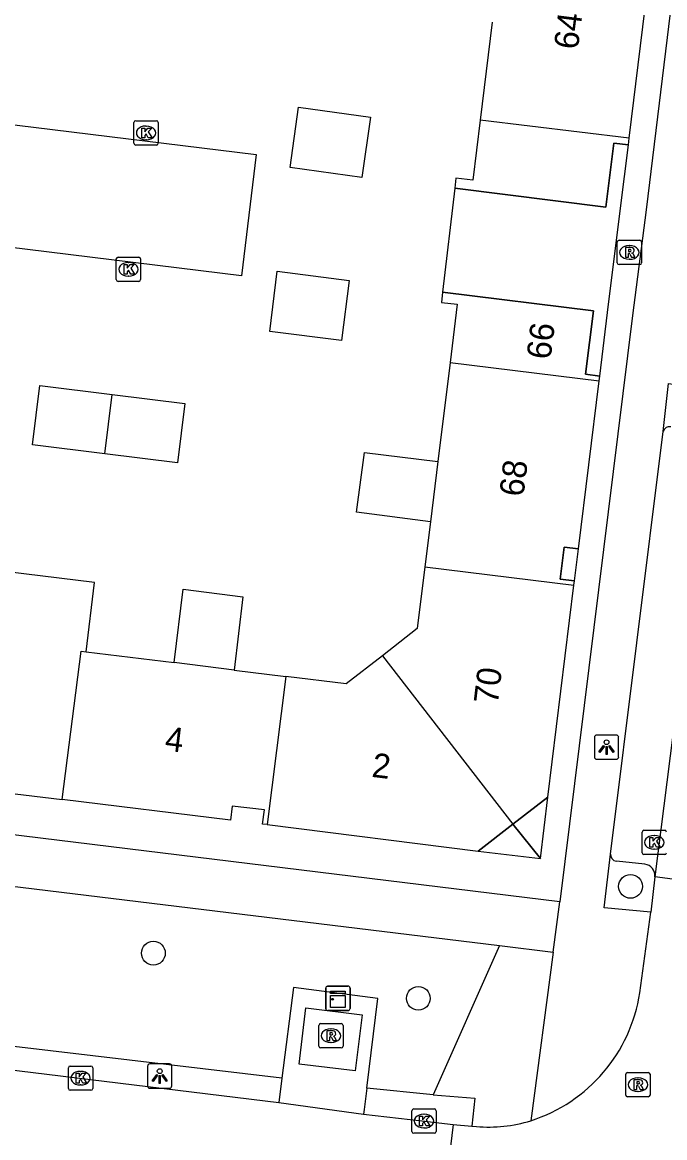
# Model space of a CAD drawing. Extents: x 161696 to 162377, y 380761 to 381673.
# Drawn here: x 162230.63 to 162257.04, y 381445.4 to 381491.3 of the extents above; entities that cross this region are included whole.
import ezdxf

# ---------------------------------------------------------------- set-up
doc = ezdxf.new("R2010")
doc.units = 0
for name, color, linetype in [('IMGEO_Boom', 7, 'Continuous'), ('IMGEO_Haag', 7, 'Continuous'), ('IMGEO_Kast', 7, 'Continuous'), ('IMGEO_Kolk', 7, 'Continuous'), ('IMGEO_Lichtpunt', 7, 'Continuous'), ('IMGEO_Pand', 7, 'Continuous'), ('IMGEO_Pand_nummerreeks', 7, 'Continuous'), ('IMGEO_Pand_overbouw', 7, 'Continuous'), ('IMGEO_Parkeervlak_open', 7, 'Continuous'), ('IMGEO_Rijbaan_lokaal_open', 7, 'Continuous'), ('IMGEO_Rioolput', 7, 'Continuous'), ('IMGEO_Voetpad_gesloten', 7, 'Continuous'), ('IMGEO_Voetpad_open', 7, 'Continuous')]:
    doc.layers.add(name, color=color, linetype=linetype)

msp = doc.modelspace()

# ---------------------------------------------------------------- linework, layer by layer
at = {"layer": 'IMGEO_Boom'}
for centre in [(162255.637, 381455.741), (162236.015, 381452.992), (162246.91, 381451.132)]:
    msp.add_circle(centre, 0.489, dxfattribs=at)
at = {"layer": 'IMGEO_Haag'}
for points in [[(162250.253, 381453.304), (162247.524, 381447.158)], [(162241.303, 381447.842), (162223.999, 381449.886), (162223.875, 381448.965)], [(162247.524, 381447.158), (162244.789, 381447.432)], [(162247.524, 381447.158), (162249.228, 381447.021), (162249.114, 381445.873)]]:
    msp.add_lwpolyline(points, dxfattribs=at)
at = {"layer": 'IMGEO_Kast'}
for p, q in [((162243.102, 381450.706), (162243.102, 381451.547)), ((162243.102, 381451.547), (162243.102, 381450.706)), ((162243.177, 381451.631), (162244.018, 381451.631)), ((162244.018, 381451.631), (162243.177, 381451.631)), ((162244.102, 381451.556), (162244.102, 381450.715)), ((162244.102, 381450.715), (162244.102, 381451.556)), ((162244.027, 381450.631), (162243.186, 381450.631)), ((162243.186, 381450.631), (162244.027, 381450.631))]:
    msp.add_line(p, q, dxfattribs=at)
for points in [[(162243.297, 381451.421), (162243.897, 381451.421), (162243.897, 381451.336), (162243.297, 381451.336), (162243.297, 381451.421)], [(162243.297, 381451.246), (162243.897, 381451.246), (162243.897, 381450.757), (162243.297, 381450.757), (162243.297, 381451.246)]]:
    msp.add_lwpolyline(points, dxfattribs=at)
msp.add_circle((162243.381, 381451.095), 0.0377, dxfattribs=at)
for centre, start, end in [((162243.18, 381451.553), 92.4484, 184.2845), ((162243.18, 381451.553), 92.4484, 184.2845), ((162244.024, 381451.553), 2.4484, 94.2845), ((162244.024, 381451.553), 2.4484, 94.2845), ((162243.18, 381450.709), 182.4484, 274.2845), ((162243.18, 381450.709), 182.4484, 274.2845), ((162244.024, 381450.709), 272.4484, 4.2845), ((162244.024, 381450.709), 272.4484, 4.2845)]:
    msp.add_arc(centre, 0.0779, start, end, dxfattribs=at)
at = {"layer": 'IMGEO_Kolk'}
for p, q in [((162235.215, 381486.326), (162235.215, 381487.178)), ((162235.29, 381487.252), (162236.142, 381487.252)), ((162235.703, 381487.032), (162235.728, 381487.032)), ((162236.216, 381487.178), (162236.216, 381486.326)), ((162236.142, 381486.252), (162235.29, 381486.252)), ((162235.726, 381486.472), (162235.701, 381486.472)), ((162234.491, 381480.712), (162234.491, 381481.564)), ((162234.566, 381481.638), (162235.418, 381481.638)), ((162235.492, 381481.564), (162235.492, 381480.712)), ((162234.979, 381481.418), (162235.004, 381481.418)), ((162235.418, 381480.638), (162234.566, 381480.638)), ((162235.002, 381480.858), (162234.977, 381480.858)), ((162256.113, 381457.124), (162256.113, 381457.976)), ((162256.188, 381458.05), (162257.04, 381458.05)), ((162256.601, 381457.83), (162256.626, 381457.83)), ((162256.624, 381457.27), (162256.599, 381457.27)), ((162257.04, 381457.05), (162256.188, 381457.05)), ((162232.519, 381447.421), (162232.519, 381448.273)), ((162232.594, 381448.347), (162233.446, 381448.347)), ((162233.007, 381448.127), (162233.032, 381448.127)), ((162233.52, 381448.273), (162233.52, 381447.421)), ((162233.03, 381447.567), (162233.005, 381447.567)), ((162233.446, 381447.347), (162232.594, 381447.347)), ((162246.644, 381445.654), (162246.644, 381446.506)), ((162246.719, 381446.58), (162247.571, 381446.58)), ((162247.132, 381446.36), (162247.157, 381446.36)), ((162247.645, 381446.506), (162247.645, 381445.654)), ((162247.155, 381445.8), (162247.13, 381445.8)), ((162247.571, 381445.58), (162246.719, 381445.58))]:
    msp.add_line(p, q, dxfattribs=at)
for points in [[(162235.215, 381486.326), (162235.215, 381487.178)], [(162235.29, 381487.252), (162236.142, 381487.252)], [(162236.216, 381487.178), (162236.216, 381486.326)], [(162235.536, 381486.952), (162235.659, 381486.952), (162235.659, 381486.801), (162235.789, 381486.952), (162235.953, 381486.952), (162235.807, 381486.801), (162235.96, 381486.552), (162235.808, 381486.552), (162235.723, 381486.716), (162235.659, 381486.649), (162235.659, 381486.552), (162235.536, 381486.552), (162235.536, 381486.952)], [(162236.142, 381486.252), (162235.29, 381486.252)], [(162234.491, 381480.712), (162234.491, 381481.564)], [(162234.566, 381481.638), (162235.418, 381481.638)], [(162235.492, 381481.564), (162235.492, 381480.712)], [(162234.812, 381481.338), (162234.935, 381481.338), (162234.935, 381481.187), (162235.065, 381481.338), (162235.229, 381481.338), (162235.083, 381481.187), (162235.236, 381480.938), (162235.084, 381480.938), (162234.999, 381481.102), (162234.935, 381481.035), (162234.935, 381480.938), (162234.812, 381480.938), (162234.812, 381481.338)], [(162235.418, 381480.638), (162234.566, 381480.638)], [(162256.113, 381457.124), (162256.113, 381457.976)], [(162256.188, 381458.05), (162257.04, 381458.05)], [(162256.434, 381457.75), (162256.557, 381457.75), (162256.557, 381457.599), (162256.687, 381457.75), (162256.851, 381457.75), (162256.705, 381457.599), (162256.858, 381457.35), (162256.706, 381457.35), (162256.621, 381457.514), (162256.557, 381457.447), (162256.557, 381457.35), (162256.434, 381457.35), (162256.434, 381457.75)], [(162257.04, 381457.05), (162256.188, 381457.05)], [(162232.519, 381447.421), (162232.519, 381448.273)], [(162232.594, 381448.347), (162233.446, 381448.347)], [(162232.84, 381448.047), (162232.963, 381448.047), (162232.963, 381447.896), (162233.093, 381448.047), (162233.257, 381448.047), (162233.111, 381447.896), (162233.264, 381447.647), (162233.112, 381447.647), (162233.027, 381447.811), (162232.963, 381447.744), (162232.963, 381447.647), (162232.84, 381447.647), (162232.84, 381448.047)], [(162233.52, 381448.273), (162233.52, 381447.421)], [(162233.446, 381447.347), (162232.594, 381447.347)], [(162246.644, 381445.654), (162246.644, 381446.506)], [(162246.719, 381446.58), (162247.571, 381446.58)], [(162246.965, 381446.28), (162247.088, 381446.28), (162247.088, 381446.129), (162247.218, 381446.28), (162247.382, 381446.28), (162247.236, 381446.129), (162247.389, 381445.88), (162247.237, 381445.88), (162247.152, 381446.044), (162247.088, 381445.977), (162247.088, 381445.88), (162246.965, 381445.88), (162246.965, 381446.28)], [(162247.645, 381446.506), (162247.645, 381445.654)], [(162247.571, 381445.58), (162246.719, 381445.58)]]:
    msp.add_lwpolyline(points, dxfattribs=at)
for centre, start, end in [((162235.292, 381487.176), 91.552, 178.448), ((162235.292, 381487.176), 91.552, 178.448), ((162236.14, 381487.176), 1.552, 88.448), ((162236.14, 381487.176), 1.552, 88.448), ((162235.292, 381486.328), 181.552, 268.448), ((162235.292, 381486.328), 181.552, 268.448), ((162236.14, 381486.328), 271.552, 358.448), ((162236.14, 381486.328), 271.552, 358.448), ((162234.568, 381481.562), 91.552, 178.448), ((162234.568, 381481.562), 91.552, 178.448), ((162235.416, 381481.562), 1.552, 88.448), ((162235.416, 381481.562), 1.552, 88.448), ((162234.568, 381480.714), 181.552, 268.448), ((162234.568, 381480.714), 181.552, 268.448), ((162235.416, 381480.714), 271.552, 358.448), ((162235.416, 381480.714), 271.552, 358.448), ((162256.19, 381457.974), 91.552, 178.448), ((162256.19, 381457.974), 91.552, 178.448), ((162257.038, 381457.974), 1.552, 88.448), ((162257.038, 381457.974), 1.552, 88.448), ((162256.19, 381457.126), 181.552, 268.448), ((162256.19, 381457.126), 181.552, 268.448), ((162257.038, 381457.126), 271.552, 358.448), ((162257.038, 381457.126), 271.552, 358.448), ((162232.596, 381448.271), 91.552, 178.448), ((162232.596, 381448.271), 91.552, 178.448), ((162233.444, 381448.271), 1.552, 88.448), ((162233.444, 381448.271), 1.552, 88.448), ((162232.596, 381447.423), 181.552, 268.448), ((162232.596, 381447.423), 181.552, 268.448), ((162233.444, 381447.423), 271.552, 358.448), ((162233.444, 381447.423), 271.552, 358.448), ((162246.721, 381446.504), 91.552, 178.448), ((162246.721, 381446.504), 91.552, 178.448), ((162247.569, 381446.504), 1.552, 88.448), ((162247.569, 381446.504), 1.552, 88.448), ((162246.721, 381445.656), 181.552, 268.448), ((162246.721, 381445.656), 181.552, 268.448), ((162247.569, 381445.656), 271.552, 358.448), ((162247.569, 381445.656), 271.552, 358.448)]:
    msp.add_arc(centre, 0.0765, start, end, dxfattribs=at)
for centre, major_axis, ratio, start_param, end_param in [((162235.702, 381486.752), (-0.387, 0.002), 0.722429, 4.712389, 7.853982), ((162235.727, 381486.752), (-0.39, 0.002), 0.717154, 1.570796, 4.712389), ((162234.978, 381481.138), (-0.387, 0.002), 0.722429, 4.712389, 7.853982), ((162235.003, 381481.138), (-0.39, 0.002), 0.717154, 1.570796, 4.712389), ((162256.6, 381457.55), (-0.387, 0.002), 0.722429, 4.712389, 7.853982), ((162256.625, 381457.55), (-0.39, 0.002), 0.717154, 1.570796, 4.712389), ((162233.006, 381447.847), (-0.387, 0.002), 0.722429, 4.712389, 7.853982), ((162233.031, 381447.847), (-0.39, 0.002), 0.717154, 1.570796, 4.712389), ((162247.131, 381446.08), (-0.387, 0.002), 0.722429, 4.712389, 7.853982), ((162247.156, 381446.08), (-0.39, 0.002), 0.717154, 1.570796, 4.712389)]:
    msp.add_ellipse(centre, major_axis=major_axis, ratio=ratio, start_param=start_param, end_param=end_param, dxfattribs=at)
at = {"layer": 'IMGEO_Lichtpunt'}
for p, q in [((162254.152, 381461.875), (162254.152, 381461.068)), ((162254.152, 381461.875), (162254.152, 381461.068)), ((162255.054, 381461.97), (162254.246, 381461.97)), ((162255.054, 381461.97), (162254.246, 381461.97)), ((162255.148, 381461.068), (162255.148, 381461.875)), ((162255.148, 381461.068), (162255.148, 381461.875)), ((162254.246, 381460.974), (162255.054, 381460.974)), ((162254.246, 381460.974), (162255.054, 381460.974)), ((162235.778, 381448.336), (162235.778, 381447.529)), ((162235.778, 381448.336), (162235.778, 381447.529)), ((162236.68, 381448.431), (162235.872, 381448.431)), ((162236.68, 381448.431), (162235.872, 381448.431)), ((162236.774, 381447.529), (162236.774, 381448.336)), ((162236.774, 381447.529), (162236.774, 381448.336)), ((162235.872, 381447.435), (162236.68, 381447.435)), ((162235.872, 381447.435), (162236.68, 381447.435))]:
    msp.add_line(p, q, dxfattribs=at)
for points in [[(162254.526, 381461.539), (162254.565, 381461.511), (162254.377, 381461.249), (162254.339, 381461.276), (162254.526, 381461.539)], [(162254.628, 381461.491), (162254.675, 381461.491), (162254.675, 381461.169), (162254.628, 381461.169), (162254.628, 381461.491)], [(162254.738, 381461.511), (162254.776, 381461.538), (162254.963, 381461.276), (162254.924, 381461.248), (162254.738, 381461.511)], [(162236.152, 381448), (162236.191, 381447.972), (162236.003, 381447.71), (162235.965, 381447.737), (162236.152, 381448)], [(162236.364, 381447.972), (162236.402, 381447.999), (162236.589, 381447.737), (162236.55, 381447.709), (162236.364, 381447.972)], [(162236.254, 381447.952), (162236.301, 381447.952), (162236.301, 381447.63), (162236.254, 381447.63), (162236.254, 381447.952)]]:
    msp.add_lwpolyline(points, dxfattribs=at)
for centre in [(162254.651, 381461.673), (162236.277, 381448.134)]:
    msp.add_circle(centre, 0.0994, dxfattribs=at)
for centre, start, end in [((162254.246, 381461.875), 90, 180), ((162254.246, 381461.875), 90, 180), ((162255.054, 381461.875), 0, 90), ((162255.054, 381461.875), 0, 90), ((162254.246, 381461.068), 180, 270), ((162254.246, 381461.068), 180, 270), ((162255.054, 381461.068), 270, 0), ((162255.054, 381461.068), 270, 360), ((162235.872, 381448.336), 90, 180), ((162235.872, 381448.336), 90, 180), ((162236.68, 381448.336), 0, 90), ((162236.68, 381448.336), 0, 90), ((162235.872, 381447.529), 180, 270), ((162235.872, 381447.529), 180, 270), ((162236.68, 381447.529), 270, 0), ((162236.68, 381447.529), 270, 360)]:
    msp.add_arc(centre, 0.0946, start, end, dxfattribs=at)
at = {"layer": 'IMGEO_Pand'}
for points in [[(162255.583, 381486.53), (162256.416, 381493.362), (162255.805, 381493.437), (162255.979, 381494.772), (162256.572, 381494.696), (162256.602, 381494.939)], [(162249.943, 381491.306), (162249.453, 381487.278)], [(162244.939, 381487.403), (162244.593, 381484.921), (162241.638, 381485.334), (162241.985, 381487.816), (162244.939, 381487.403)], [(162249.453, 381487.278), (162249.152, 381484.81), (162248.455, 381484.895), (162248.406, 381484.478), (162254.617, 381483.699), (162254.947, 381486.334), (162255.55, 381486.264), (162255.583, 381486.53)], [(162255.583, 381486.53), (162249.453, 381487.278)], [(162241.107, 381481.059), (162244.072, 381480.682), (162243.758, 381478.207), (162240.8, 381478.582), (162241.107, 381481.059)], [(162254.347, 381476.547), (162254.371, 381476.746), (162253.785, 381476.823), (162254.111, 381479.428), (162247.907, 381480.202), (162247.858, 381479.775), (162248.513, 381479.698), (162248.218, 381477.295)], [(162248.218, 381477.295), (162247.717, 381473.23)], [(162248.218, 381477.295), (162254.347, 381476.547)], [(162253.311, 381468.141), (162253.331, 381468.311), (162252.746, 381468.384), (162252.911, 381469.708), (162253.49, 381469.637), (162254.347, 381476.547)], [(162234.023, 381473.538), (162231.042, 381473.908), (162231.346, 381476.359), (162234.323, 381475.989)], [(162234.323, 381475.989), (162237.309, 381475.619), (162237.005, 381473.169), (162234.023, 381473.538)], [(162234.023, 381473.538), (162234.323, 381475.989)], [(162247.411, 381470.744), (162244.372, 381471.143), (162244.695, 381473.604), (162247.717, 381473.23)], [(162247.717, 381473.23), (162247.411, 381470.744)], [(162247.411, 381470.744), (162247.182, 381468.889)], [(162233.251, 381465.397), (162233.596, 381468.245), (162227.773, 381468.959)], [(162247.182, 381468.889), (162246.869, 381466.35), (162245.432, 381465.233)], [(162247.182, 381468.889), (162253.311, 381468.141)], [(162236.873, 381464.948), (162237.239, 381467.969), (162239.7, 381467.664), (162239.334, 381464.644)], [(162250.803, 381458.3), (162252.242, 381459.414), (162253.311, 381468.141)], [(162232.27, 381459.311), (162233.044, 381465.423), (162233.251, 381465.397)], [(162233.251, 381465.397), (162236.873, 381464.948)], [(162245.432, 381465.233), (162243.94, 381464.073), (162241.463, 381464.38)], [(162245.432, 381465.233), (162250.803, 381458.3)], [(162239.334, 381464.644), (162236.873, 381464.948)], [(162239.334, 381464.644), (162241.463, 381464.38)], [(162241.463, 381464.38), (162240.692, 381458.283)], [(162226.642, 381460.024), (162226.815, 381460), (162226.884, 381460.572), (162228.346, 381460.389), (162228.274, 381459.803), (162232.27, 381459.311)], [(162240.692, 381458.283), (162240.506, 381458.306), (162240.579, 381458.892), (162239.26, 381459.045), (162239.188, 381458.459), (162232.27, 381459.311)], [(162240.692, 381458.283), (162249.365, 381457.185), (162250.803, 381458.3)]]:
    msp.add_lwpolyline(points, dxfattribs=at)
at = {"layer": 'IMGEO_Pand_overbouw'}
for points in [[(162255.55, 381486.264), (162254.947, 381486.334), (162254.617, 381483.699), (162248.406, 381484.478), (162247.907, 381480.202), (162254.111, 381479.428), (162253.785, 381476.823), (162254.371, 381476.746), (162254.695, 381479.36), (162255.227, 381483.656)], [(162253.331, 381468.311), (162253.49, 381469.637), (162252.911, 381469.708), (162252.746, 381468.384)], [(162250.803, 381458.3), (162251.928, 381456.888), (162252.242, 381459.414)], [(162250.803, 381458.3), (162249.365, 381457.185), (162251.928, 381456.888)]]:
    msp.add_lwpolyline(points, close=True, dxfattribs=at)
at = {"layer": 'IMGEO_Parkeervlak_open'}
msp.add_lwpolyline([(162256.23, 381456.657), (162255.054, 381456.776)], dxfattribs=at)
for centre, radius, start, end in [((162257.235, 381474.405), 0.257, 77.9411, 166.6102), ((162255.09, 381457.054), 0.28, 176.6713, 262.7095), ((162256.147, 381456.169), 0.496, 356.1202, 80.3105)]:
    msp.add_arc(centre, radius, start, end, dxfattribs=at)
at = {"layer": 'IMGEO_Rijbaan_lokaal_open'}
for points in [[(162259.007, 381474.855), (162256.641, 381456.135)], [(162256.641, 381456.135), (162256.47, 381454.674)], [(162261.813, 381455.443), (162256.641, 381456.135)], [(162256.017, 381451.363), (162256.47, 381454.674)], [(162223.875, 381448.965), (162241.178, 381446.849)], [(162241.178, 381446.849), (162244.658, 381446.37)], [(162244.658, 381446.37), (162247.05, 381446.091), (162248.348, 381445.939)], [(162248.348, 381445.939), (162247.731, 381440.851)], [(162248.348, 381445.939), (162249.114, 381445.873)], [(162249.114, 381445.873), (162249.299, 381445.857)]]:
    msp.add_lwpolyline(points, dxfattribs=at)
for centre, radius, start, end in [((162249.521, 381452.35), 6.57, 287.8096, 351.3578), ((162249.8, 381451.745), 5.909, 265.1375, 287.0354)]:
    msp.add_arc(centre, radius, start, end, dxfattribs=at)
at = {"layer": 'IMGEO_Rioolput'}
for p, q in [((162255.089, 381481.405), (162255.089, 381482.257)), ((162255.164, 381482.331), (162256.016, 381482.331)), ((162255.577, 381482.111), (162255.602, 381482.111)), ((162256.09, 381482.257), (162256.09, 381481.405)), ((162255.6, 381481.551), (162255.575, 381481.551)), ((162256.016, 381481.331), (162255.164, 381481.331)), ((162242.817, 381449.167), (162242.817, 381450.019)), ((162242.892, 381450.093), (162243.744, 381450.093)), ((162243.305, 381449.873), (162243.33, 381449.873)), ((162243.818, 381450.019), (162243.818, 381449.167)), ((162243.744, 381449.093), (162242.892, 381449.093)), ((162243.328, 381449.313), (162243.303, 381449.313)), ((162255.44, 381447.153), (162255.44, 381448.005)), ((162255.515, 381448.079), (162256.367, 381448.079)), ((162256.441, 381448.005), (162256.441, 381447.153)), ((162255.928, 381447.859), (162255.953, 381447.859)), ((162256.367, 381447.079), (162255.515, 381447.079)), ((162255.951, 381447.299), (162255.926, 381447.299))]:
    msp.add_line(p, q, dxfattribs=at)
for points in [[(162255.089, 381481.405), (162255.089, 381482.257)], [(162255.164, 381482.331), (162256.016, 381482.331)], [(162255.678, 381482.029), (162255.426, 381482.031), (162255.426, 381481.631)], [(162255.604, 381481.95), (162255.55, 381481.95), (162255.55, 381481.869)], [(162256.09, 381482.257), (162256.09, 381481.405)], [(162255.426, 381481.631), (162255.55, 381481.631), (162255.55, 381481.793), (162255.561, 381481.793)], [(162255.55, 381481.869), (162255.602, 381481.869)], [(162255.608, 381481.764), (162255.679, 381481.631), (162255.819, 381481.631), (162255.754, 381481.757)], [(162256.016, 381481.331), (162255.164, 381481.331)], [(162242.817, 381449.167), (162242.817, 381450.019)], [(162242.892, 381450.093), (162243.744, 381450.093)], [(162243.818, 381450.019), (162243.818, 381449.167)], [(162243.406, 381449.791), (162243.154, 381449.793), (162243.154, 381449.393)], [(162243.154, 381449.393), (162243.278, 381449.393), (162243.278, 381449.555), (162243.289, 381449.555)], [(162243.332, 381449.712), (162243.278, 381449.712), (162243.278, 381449.631)], [(162243.278, 381449.631), (162243.33, 381449.631)], [(162243.336, 381449.526), (162243.407, 381449.393), (162243.547, 381449.393), (162243.482, 381449.519)], [(162243.744, 381449.093), (162242.892, 381449.093)], [(162255.44, 381447.153), (162255.44, 381448.005)], [(162255.515, 381448.079), (162256.367, 381448.079)], [(162256.441, 381448.005), (162256.441, 381447.153)], [(162256.029, 381447.777), (162255.777, 381447.779), (162255.777, 381447.379)], [(162255.777, 381447.379), (162255.901, 381447.379), (162255.901, 381447.541), (162255.912, 381447.541)], [(162255.955, 381447.698), (162255.901, 381447.698), (162255.901, 381447.617)], [(162255.901, 381447.617), (162255.953, 381447.617)], [(162256.367, 381447.079), (162255.515, 381447.079)], [(162255.959, 381447.512), (162256.03, 381447.379), (162256.17, 381447.379), (162256.105, 381447.505)]]:
    msp.add_lwpolyline(points, dxfattribs=at)
for centre, radius, start, end in [((162255.166, 381482.255), 0.0765, 91.552, 178.448), ((162255.166, 381482.255), 0.0765, 91.552, 178.448), ((162255.61, 381481.854), 0.0964, 77.0061, 93.1865), ((162255.624, 381481.911), 0.0378, 276.6634, 79.6772), ((162255.677, 381481.919), 0.109, 350.3612, 89.416), ((162256.014, 381482.255), 0.0765, 1.552, 88.448), ((162256.014, 381482.255), 0.0765, 1.552, 88.448), ((162255.56, 381481.74), 0.0533, 26.0293, 88.6989), ((162255.586, 381482.058), 0.19, 274.7715, 282.9687), ((162255.675, 381481.919), 0.112, 277.5842, 350.9817), ((162255.659, 381481.704), 0.108, 29.5134, 73.7905), ((162255.166, 381481.407), 0.0765, 181.552, 268.448), ((162255.166, 381481.407), 0.0765, 181.552, 268.448), ((162256.014, 381481.407), 0.0765, 271.552, 358.448), ((162256.014, 381481.407), 0.0765, 271.552, 358.448), ((162242.894, 381450.017), 0.0765, 91.552, 178.448), ((162242.894, 381450.017), 0.0765, 91.552, 178.448), ((162243.742, 381450.017), 0.0765, 1.552, 88.448), ((162243.742, 381450.017), 0.0765, 1.552, 88.448), ((162243.288, 381449.502), 0.0533, 26.0293, 88.6989), ((162243.314, 381449.82), 0.19, 274.7715, 282.9687), ((162243.338, 381449.616), 0.0964, 77.0061, 93.1865), ((162243.352, 381449.673), 0.0378, 276.6634, 79.6772), ((162243.405, 381449.681), 0.109, 350.3612, 89.416), ((162243.403, 381449.681), 0.112, 277.5842, 350.9817), ((162243.387, 381449.466), 0.108, 29.5134, 73.7905), ((162242.894, 381449.169), 0.0765, 181.552, 268.448), ((162242.894, 381449.169), 0.0765, 181.552, 268.448), ((162243.742, 381449.169), 0.0765, 271.552, 358.448), ((162243.742, 381449.169), 0.0765, 271.552, 358.448), ((162255.517, 381448.003), 0.0765, 91.552, 178.448), ((162255.517, 381448.003), 0.0765, 91.552, 178.448), ((162256.365, 381448.003), 0.0765, 1.552, 88.448), ((162256.365, 381448.003), 0.0765, 1.552, 88.448), ((162255.911, 381447.488), 0.0533, 26.0293, 88.6989), ((162255.937, 381447.806), 0.19, 274.7715, 282.9687), ((162255.961, 381447.602), 0.0964, 77.0061, 93.1865), ((162255.975, 381447.659), 0.0378, 276.6634, 79.6772), ((162256.028, 381447.667), 0.109, 350.3612, 89.416), ((162256.026, 381447.667), 0.112, 277.5842, 350.9817), ((162256.01, 381447.452), 0.108, 29.5134, 73.7905), ((162255.517, 381447.155), 0.0765, 181.552, 268.448), ((162255.517, 381447.155), 0.0765, 181.552, 268.448), ((162256.365, 381447.155), 0.0765, 271.552, 358.448), ((162256.365, 381447.155), 0.0765, 271.552, 358.448)]:
    msp.add_arc(centre, radius, start, end, dxfattribs=at)
for centre, major_axis, ratio, start_param, end_param in [((162255.576, 381481.831), (-0.387, 0.002), 0.722429, 4.712389, 7.853982), ((162255.601, 381481.831), (-0.39, 0.002), 0.717154, 1.570796, 4.712389), ((162243.304, 381449.593), (-0.387, 0.002), 0.722429, 4.712389, 7.853982), ((162243.329, 381449.593), (-0.39, 0.002), 0.717154, 1.570796, 4.712389), ((162255.927, 381447.579), (-0.387, 0.002), 0.722429, 4.712389, 7.853982), ((162255.952, 381447.579), (-0.39, 0.002), 0.717154, 1.570796, 4.712389)]:
    msp.add_ellipse(centre, major_axis=major_axis, ratio=ratio, start_param=start_param, end_param=end_param, dxfattribs=at)
at = {"layer": 'IMGEO_Voetpad_gesloten'}
msp.add_lwpolyline([(162242.008, 381448.428), (162242.285, 381450.736), (162244.596, 381450.459), (162244.319, 381448.15), (162242.008, 381448.428)], dxfattribs=at)
at = {"layer": 'IMGEO_Voetpad_open'}
for points in [[(162258.857, 381504.761), (162256.283, 381483.581), (162255.72, 381479.239), (162252.73, 381455.108)], [(162240.238, 381485.857), (162239.644, 381480.865), (162162.216, 381490.404), (162162.835, 381495.381), (162240.238, 381485.857)], [(162256.985, 381474.465), (162257.201, 381476.437), (162259.145, 381476.169)], [(162254.81, 381457.07), (162256.985, 381474.465)], [(162252.73, 381455.108), (162141.688, 381468.725), (162141.011, 381468.8)], [(162216.805, 381457.375), (162250.253, 381453.304)], [(162256.47, 381454.674), (162254.547, 381454.858), (162254.81, 381457.07)], [(162252.46, 381453.03), (162252.73, 381455.108)], [(162250.253, 381453.304), (162252.46, 381453.03)], [(162252.46, 381453.03), (162251.531, 381446.095)], [(162244.789, 381447.432), (162245.242, 381451.12), (162241.771, 381451.574), (162241.303, 381447.842)], [(162241.303, 381447.842), (162241.178, 381446.849)], [(162244.789, 381447.432), (162244.681, 381446.56), (162244.658, 381446.37)]]:
    msp.add_lwpolyline(points, dxfattribs=at)

# ---------------------------------------------------------------- texts
at = {"layer": 'IMGEO_Pand_nummerreeks'}
for s, rotation, p in [('64', 82.8044, (162253.471, 381490.155)), ('66', 82.8669, (162252.345, 381477.396)), ('68', 82.8227, (162251.228, 381471.75)), ('70', 83.1252, (162250.176, 381463.211)), ('4', 353.0912, (162236.457, 381461.338)), ('2', 352.9967, (162244.966, 381460.251))]:
    msp.add_text(s, height=1, rotation=rotation, dxfattribs=at).set_placement(p)

doc.saveas('drawing.dxf')
